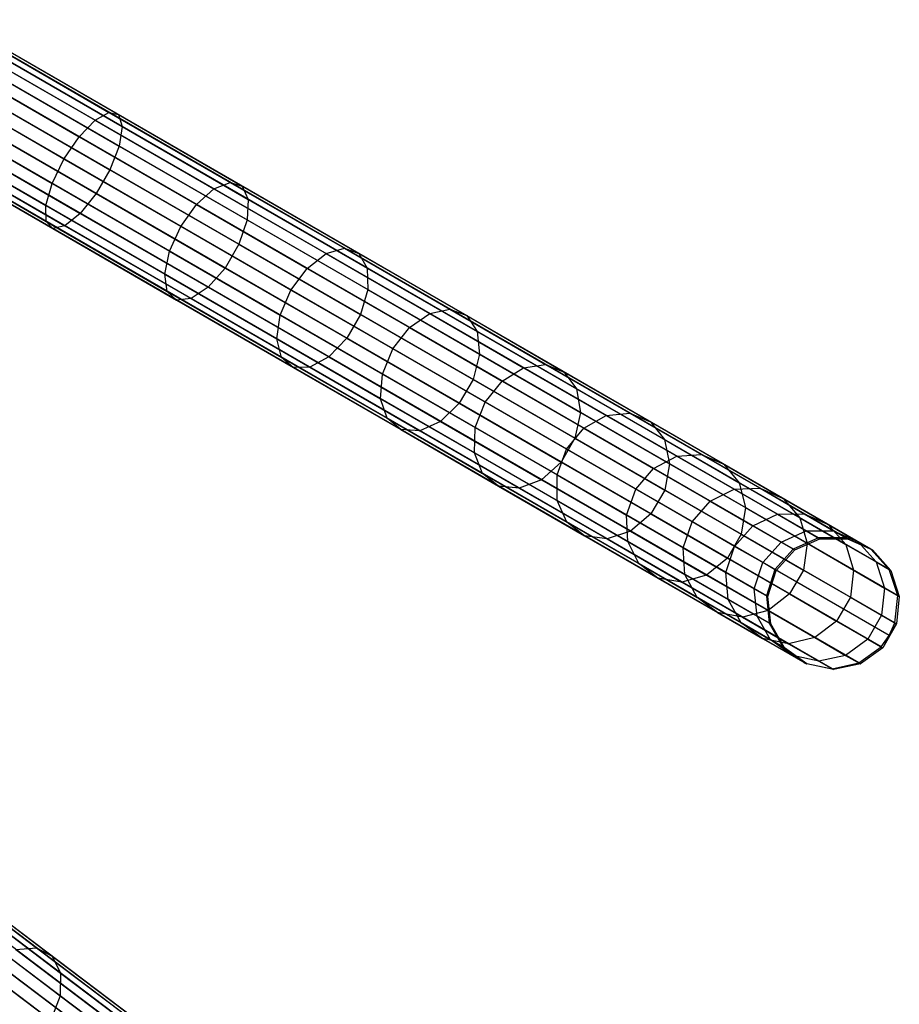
# Model space of a CAD drawing. Extents: x -102 to 102, y -101 to 102.
# Tile 331 of 481: x 75 to 88, y -56 to -41. Entities that reach past the tile are written whole.
import ezdxf

# ---------------------------------------------------------------- set-up
doc = ezdxf.new("R2010")
doc.units = 0
doc.header["$LTSCALE"] = 25.4
doc.layers.get('0').update_dxf_attribs({"linetype": 'CONTINUOUS'})

# ---------------------------------------------------------------- blocks, each defined once
blk = doc.blocks.new('NL2500011659_STL')
at = {"color": 0}
for p, q in [((86.938, -49.315, -28.848), (71.193, -40.225, -288.848)), ((86.938, -49.315, -28.848), (71.193, -40.225, -288.848)), ((87.353, -49.315, -28.874), (71.608, -40.224, -288.874)), ((87.353, -49.315, -28.874), (71.608, -40.224, -288.874)), ((86.559, -49.484, -28.831), (70.814, -40.394, -288.831)), ((86.559, -49.484, -28.831), (70.814, -40.394, -288.831)), ((87.732, -49.483, -28.902), (71.987, -40.393, -288.902)), ((87.732, -49.483, -28.902), (71.987, -40.393, -288.902)), ((86.281, -49.794, -28.825), (70.535, -40.703, -288.825)), ((86.281, -49.794, -28.825), (70.535, -40.703, -288.825)), ((88.01, -49.792, -28.93), (72.264, -40.701, -288.93)), ((88.01, -49.792, -28.93), (72.264, -40.701, -288.93)), ((86.152, -50.189, -28.831), (70.407, -41.098, -288.831)), ((86.152, -50.189, -28.831), (70.407, -41.098, -288.831)), ((88.137, -50.187, -28.952), (72.392, -41.096, -288.952)), ((88.137, -50.187, -28.952), (72.392, -41.096, -288.952)), ((86.195, -50.602, -28.848), (70.45, -41.512, -288.848)), ((86.195, -50.602, -28.848), (70.45, -41.512, -288.848)), ((88.094, -50.6, -28.963), (72.348, -41.51, -288.963)), ((88.094, -50.6, -28.963), (72.348, -41.51, -288.963)), ((88.009, -50.791, -28.965), (72.263, -41.701, -288.965)), ((88.009, -50.791, -28.965), (72.263, -41.701, -288.965)), ((74.302, -41.779, -8.347), (76.214, -42.883, -9.013)), ((74.302, -41.779, -8.347), (76.214, -42.883, -9.013)), ((74.407, -41.79, -7.945), (76.359, -42.917, -8.625)), ((74.407, -41.79, -7.945), (76.359, -42.917, -8.625)), ((86.402, -50.962, -28.874), (70.657, -41.871, -288.874)), ((86.402, -50.962, -28.874), (70.657, -41.871, -288.874)), ((87.886, -50.96, -28.963), (72.141, -41.87, -288.963)), ((87.886, -50.96, -28.963), (72.141, -41.87, -288.963)), ((74.126, -41.918, -8.698), (76.003, -43.002, -9.351)), ((74.126, -41.918, -8.698), (76.003, -43.002, -9.351)), ((74.422, -41.947, -7.56), (76.413, -43.096, -8.254)), ((74.422, -41.947, -7.56), (76.413, -43.096, -8.254)), ((86.738, -51.206, -28.902), (70.992, -42.115, -288.902)), ((86.738, -51.206, -28.902), (70.992, -42.115, -288.902)), ((87.55, -51.205, -28.952), (71.804, -42.114, -288.952)), ((87.55, -51.205, -28.952), (71.804, -42.114, -288.952)), ((87.144, -51.292, -28.93), (71.398, -42.201, -288.93)), ((87.144, -51.292, -28.93), (71.398, -42.201, -288.93)), ((73.908, -42.181, -8.935), (75.762, -43.251, -9.581)), ((73.908, -42.181, -8.935), (75.762, -43.251, -9.581)), ((74.345, -42.224, -7.26), (76.366, -43.391, -7.964)), ((74.345, -42.224, -7.26), (76.366, -43.391, -7.964)), ((75.533, -43.588, -9.662), (73.688, -42.523, -9.019)), ((75.533, -43.588, -9.662), (73.688, -42.523, -9.019)), ((74.189, -42.573, -7.095), (76.226, -43.749, -7.805)), ((74.189, -42.573, -7.095), (76.226, -43.749, -7.805)), ((73.502, -42.885, -8.935), (75.355, -43.955, -9.581)), ((73.502, -42.885, -8.935), (75.355, -43.955, -9.581)), ((73.981, -42.933, -7.095), (76.019, -44.109, -7.805)), ((73.981, -42.933, -7.095), (76.019, -44.109, -7.805)), ((75.762, -43.251, -9.581), (76.003, -43.002, -9.351)), ((75.762, -43.251, -9.581), (76.003, -43.002, -9.351)), ((76.003, -43.002, -9.351), (76.214, -42.883, -9.013)), ((76.003, -43.002, -9.351), (76.214, -42.883, -9.013)), ((76.003, -43.002, -9.351), (77.801, -44.04, -10.254)), ((76.003, -43.002, -9.351), (77.801, -44.04, -10.254)), ((76.214, -42.883, -9.013), (78.046, -43.941, -9.933)), ((76.214, -42.883, -9.013), (78.046, -43.941, -9.933)), ((76.214, -42.883, -9.013), (76.359, -42.917, -8.625)), ((76.214, -42.883, -9.013), (76.359, -42.917, -8.625)), ((76.359, -42.917, -8.625), (78.229, -43.997, -9.564)), ((76.359, -42.917, -8.625), (78.229, -43.997, -9.564)), ((76.359, -42.917, -8.625), (76.413, -43.096, -8.254)), ((76.359, -42.917, -8.625), (76.413, -43.096, -8.254)), ((76.413, -43.096, -8.254), (76.366, -43.391, -7.964)), ((76.413, -43.096, -8.254), (76.366, -43.391, -7.964)), ((76.413, -43.096, -8.254), (78.32, -44.197, -9.211)), ((76.413, -43.096, -8.254), (78.32, -44.197, -9.211)), ((73.383, -43.205, -8.698), (75.26, -44.289, -9.351)), ((73.383, -43.205, -8.698), (75.26, -44.289, -9.351)), ((73.757, -43.242, -7.26), (75.778, -44.409, -7.964)), ((73.757, -43.242, -7.26), (75.778, -44.409, -7.964)), ((75.533, -43.588, -9.662), (75.762, -43.251, -9.581)), ((75.533, -43.588, -9.662), (75.762, -43.251, -9.581)), ((75.762, -43.251, -9.581), (77.537, -44.276, -10.472)), ((75.762, -43.251, -9.581), (77.537, -44.276, -10.472)), ((73.351, -43.427, -8.347), (75.263, -44.531, -9.013)), ((73.351, -43.427, -8.347), (75.263, -44.531, -9.013)), ((73.556, -43.447, -7.56), (75.547, -44.596, -8.254)), ((73.556, -43.447, -7.56), (75.547, -44.596, -8.254)), ((76.366, -43.391, -7.964), (76.226, -43.749, -7.805)), ((76.366, -43.391, -7.964), (76.226, -43.749, -7.805)), ((76.366, -43.391, -7.964), (78.302, -44.508, -8.936)), ((76.366, -43.391, -7.964), (78.302, -44.508, -8.936)), ((73.412, -43.512, -7.945), (75.365, -44.64, -8.625)), ((73.412, -43.512, -7.945), (75.365, -44.64, -8.625)), ((75.355, -43.955, -9.581), (75.533, -43.588, -9.662)), ((75.355, -43.955, -9.581), (75.533, -43.588, -9.662)), ((77.3, -44.608, -10.549), (75.533, -43.588, -9.662)), ((77.3, -44.608, -10.549), (75.533, -43.588, -9.662)), ((76.226, -43.749, -7.805), (76.019, -44.109, -7.805)), ((76.226, -43.749, -7.805), (76.019, -44.109, -7.805)), ((76.226, -43.749, -7.805), (78.178, -44.875, -8.785)), ((76.226, -43.749, -7.805), (78.178, -44.875, -8.785)), ((75.26, -44.289, -9.351), (75.355, -43.955, -9.581)), ((75.26, -44.289, -9.351), (75.355, -43.955, -9.581)), ((75.355, -43.955, -9.581), (77.13, -44.98, -10.472)), ((75.355, -43.955, -9.581), (77.13, -44.98, -10.472)), ((77.537, -44.276, -10.472), (77.801, -44.04, -10.254)), ((77.537, -44.276, -10.472), (77.801, -44.04, -10.254)), ((77.801, -44.04, -10.254), (78.046, -43.941, -9.933)), ((77.801, -44.04, -10.254), (78.046, -43.941, -9.933)), ((77.801, -44.04, -10.254), (79.495, -45.018, -11.394)), ((77.801, -44.04, -10.254), (79.495, -45.018, -11.394)), ((78.046, -43.941, -9.933), (79.772, -44.937, -11.094)), ((78.046, -43.941, -9.933), (79.772, -44.937, -11.094)), ((78.046, -43.941, -9.933), (78.229, -43.997, -9.564)), ((78.046, -43.941, -9.933), (78.229, -43.997, -9.564)), ((78.229, -43.997, -9.564), (79.991, -45.014, -10.749)), ((78.229, -43.997, -9.564), (79.991, -45.014, -10.749)), ((78.229, -43.997, -9.564), (78.32, -44.197, -9.211)), ((78.229, -43.997, -9.564), (78.32, -44.197, -9.211)), ((76.019, -44.109, -7.805), (75.778, -44.409, -7.964)), ((76.019, -44.109, -7.805), (75.778, -44.409, -7.964)), ((76.019, -44.109, -7.805), (77.97, -45.235, -8.785)), ((76.019, -44.109, -7.805), (77.97, -45.235, -8.785)), ((78.32, -44.197, -9.211), (78.302, -44.508, -8.936)), ((78.32, -44.197, -9.211), (78.302, -44.508, -8.936)), ((78.32, -44.197, -9.211), (80.117, -45.235, -10.419)), ((78.32, -44.197, -9.211), (80.117, -45.235, -10.419)), ((75.263, -44.531, -9.013), (75.26, -44.289, -9.351)), ((75.26, -44.289, -9.351), (77.058, -45.327, -10.254)), ((75.26, -44.289, -9.351), (77.058, -45.327, -10.254)), ((75.263, -44.531, -9.013), (75.26, -44.289, -9.351)), ((77.3, -44.608, -10.549), (77.537, -44.276, -10.472)), ((77.3, -44.608, -10.549), (77.537, -44.276, -10.472)), ((77.537, -44.276, -10.472), (79.21, -45.242, -11.597)), ((77.537, -44.276, -10.472), (79.21, -45.242, -11.597)), ((75.778, -44.409, -7.964), (75.547, -44.596, -8.254)), ((75.778, -44.409, -7.964), (75.547, -44.596, -8.254)), ((75.778, -44.409, -7.964), (77.714, -45.526, -8.936)), ((75.778, -44.409, -7.964), (77.714, -45.526, -8.936)), ((75.365, -44.64, -8.625), (75.263, -44.531, -9.013)), ((75.263, -44.531, -9.013), (77.095, -45.588, -9.933)), ((75.263, -44.531, -9.013), (77.095, -45.588, -9.933)), ((75.365, -44.64, -8.625), (75.263, -44.531, -9.013)), ((75.547, -44.596, -8.254), (75.365, -44.64, -8.625)), ((75.547, -44.596, -8.254), (75.365, -44.64, -8.625)), ((75.365, -44.64, -8.625), (77.235, -45.719, -9.564)), ((75.365, -44.64, -8.625), (77.235, -45.719, -9.564)), ((75.547, -44.596, -8.254), (77.454, -45.697, -9.211)), ((75.547, -44.596, -8.254), (77.454, -45.697, -9.211)), ((77.13, -44.98, -10.472), (77.3, -44.608, -10.549)), ((77.13, -44.98, -10.472), (77.3, -44.608, -10.549)), ((78.965, -45.57, -11.669), (77.3, -44.608, -10.549)), ((78.965, -45.57, -11.669), (77.3, -44.608, -10.549)), ((78.302, -44.508, -8.936), (78.178, -44.875, -8.785)), ((78.302, -44.508, -8.936), (78.178, -44.875, -8.785)), ((78.302, -44.508, -8.936), (80.125, -45.561, -10.162)), ((78.302, -44.508, -8.936), (80.125, -45.561, -10.162)), ((78.178, -44.875, -8.785), (77.97, -45.235, -8.785)), ((78.178, -44.875, -8.785), (77.97, -45.235, -8.785)), ((78.178, -44.875, -8.785), (80.016, -45.937, -10.021)), ((78.178, -44.875, -8.785), (80.016, -45.937, -10.021)), ((79.495, -45.018, -11.394), (79.772, -44.937, -11.094)), ((79.495, -45.018, -11.394), (79.772, -44.937, -11.094)), ((79.772, -44.937, -11.094), (81.368, -45.859, -12.479)), ((79.772, -44.937, -11.094), (81.368, -45.859, -12.479)), ((79.772, -44.937, -11.094), (79.991, -45.014, -10.749)), ((79.772, -44.937, -11.094), (79.991, -45.014, -10.749)), ((77.058, -45.327, -10.254), (77.13, -44.98, -10.472)), ((77.058, -45.327, -10.254), (77.13, -44.98, -10.472)), ((77.13, -44.98, -10.472), (78.803, -45.946, -11.597)), ((77.13, -44.98, -10.472), (78.803, -45.946, -11.597)), ((79.21, -45.242, -11.597), (79.495, -45.018, -11.394)), ((79.21, -45.242, -11.597), (79.495, -45.018, -11.394)), ((79.495, -45.018, -11.394), (81.063, -45.923, -12.754)), ((79.495, -45.018, -11.394), (81.063, -45.923, -12.754)), ((79.991, -45.014, -10.749), (81.622, -45.955, -12.164)), ((79.991, -45.014, -10.749), (81.622, -45.955, -12.164)), ((79.991, -45.014, -10.749), (80.117, -45.235, -10.419)), ((79.991, -45.014, -10.749), (80.117, -45.235, -10.419)), ((77.97, -45.235, -8.785), (77.714, -45.526, -8.936)), ((77.97, -45.235, -8.785), (77.714, -45.526, -8.936)), ((77.97, -45.235, -8.785), (79.809, -46.297, -10.021)), ((77.97, -45.235, -8.785), (79.809, -46.297, -10.021)), ((78.965, -45.57, -11.669), (79.21, -45.242, -11.597)), ((78.965, -45.57, -11.669), (79.21, -45.242, -11.597)), ((79.21, -45.242, -11.597), (80.758, -46.135, -12.94)), ((79.21, -45.242, -11.597), (80.758, -46.135, -12.94)), ((80.117, -45.235, -10.419), (81.779, -46.194, -11.862)), ((80.117, -45.235, -10.419), (81.779, -46.194, -11.862)), ((80.117, -45.235, -10.419), (80.125, -45.561, -10.162)), ((80.117, -45.235, -10.419), (80.125, -45.561, -10.162)), ((77.095, -45.588, -9.933), (77.058, -45.327, -10.254)), ((77.058, -45.327, -10.254), (78.752, -46.305, -11.394)), ((77.058, -45.327, -10.254), (78.752, -46.305, -11.394)), ((77.095, -45.588, -9.933), (77.058, -45.327, -10.254)), ((77.714, -45.526, -8.936), (77.454, -45.697, -9.211)), ((77.714, -45.526, -8.936), (77.454, -45.697, -9.211)), ((77.714, -45.526, -8.936), (79.538, -46.579, -10.162)), ((77.714, -45.526, -8.936), (79.538, -46.579, -10.162)), ((77.235, -45.719, -9.564), (77.095, -45.588, -9.933)), ((77.095, -45.588, -9.933), (78.821, -46.585, -11.094)), ((77.095, -45.588, -9.933), (78.821, -46.585, -11.094)), ((77.235, -45.719, -9.564), (77.095, -45.588, -9.933)), ((78.803, -45.946, -11.597), (78.965, -45.57, -11.669)), ((78.803, -45.946, -11.597), (78.965, -45.57, -11.669)), ((80.506, -46.459, -13.006), (78.965, -45.57, -11.669)), ((80.506, -46.459, -13.006), (78.965, -45.57, -11.669)), ((80.125, -45.561, -10.162), (80.016, -45.937, -10.021)), ((80.125, -45.561, -10.162), (80.016, -45.937, -10.021)), ((80.125, -45.561, -10.162), (81.813, -46.535, -11.626)), ((80.125, -45.561, -10.162), (81.813, -46.535, -11.626)), ((77.454, -45.697, -9.211), (77.235, -45.719, -9.564)), ((77.454, -45.697, -9.211), (77.235, -45.719, -9.564)), ((77.235, -45.719, -9.564), (78.997, -46.737, -10.749)), ((77.235, -45.719, -9.564), (78.997, -46.737, -10.749)), ((77.454, -45.697, -9.211), (79.251, -46.735, -10.419)), ((77.454, -45.697, -9.211), (79.251, -46.735, -10.419)), ((78.752, -46.305, -11.394), (78.803, -45.946, -11.597)), ((78.752, -46.305, -11.394), (78.803, -45.946, -11.597)), ((78.803, -45.946, -11.597), (80.351, -46.84, -12.94)), ((78.803, -45.946, -11.597), (80.351, -46.84, -12.94)), ((80.016, -45.937, -10.021), (79.809, -46.297, -10.021)), ((80.016, -45.937, -10.021), (79.809, -46.297, -10.021)), ((80.016, -45.937, -10.021), (81.717, -46.919, -11.497)), ((80.016, -45.937, -10.021), (81.717, -46.919, -11.497)), ((80.758, -46.135, -12.94), (81.063, -45.923, -12.754)), ((80.758, -46.135, -12.94), (81.063, -45.923, -12.754)), ((81.063, -45.923, -12.754), (81.368, -45.859, -12.479)), ((81.063, -45.923, -12.754), (81.368, -45.859, -12.479)), ((81.063, -45.923, -12.754), (82.481, -46.742, -14.316)), ((81.063, -45.923, -12.754), (82.481, -46.742, -14.316)), ((81.368, -45.859, -12.479), (82.814, -46.694, -14.071)), ((81.368, -45.859, -12.479), (82.814, -46.694, -14.071)), ((81.368, -45.859, -12.479), (81.622, -45.955, -12.164)), ((81.368, -45.859, -12.479), (81.622, -45.955, -12.164)), ((81.622, -45.955, -12.164), (83.097, -46.807, -13.789)), ((81.622, -45.955, -12.164), (83.097, -46.807, -13.789)), ((81.622, -45.955, -12.164), (81.779, -46.194, -11.862)), ((81.622, -45.955, -12.164), (81.779, -46.194, -11.862)), ((80.506, -46.459, -13.006), (80.758, -46.135, -12.94)), ((80.506, -46.459, -13.006), (80.758, -46.135, -12.94)), ((80.758, -46.135, -12.94), (82.158, -46.944, -14.483)), ((80.758, -46.135, -12.94), (82.158, -46.944, -14.483)), ((81.779, -46.194, -11.862), (83.283, -47.063, -13.519)), ((81.779, -46.194, -11.862), (83.283, -47.063, -13.519)), ((81.779, -46.194, -11.862), (81.813, -46.535, -11.626)), ((81.779, -46.194, -11.862), (81.813, -46.535, -11.626)), ((78.821, -46.585, -11.094), (78.752, -46.305, -11.394)), ((78.752, -46.305, -11.394), (80.319, -47.21, -12.754)), ((78.752, -46.305, -11.394), (80.319, -47.21, -12.754)), ((78.821, -46.585, -11.094), (78.752, -46.305, -11.394)), ((79.809, -46.297, -10.021), (79.538, -46.579, -10.162)), ((79.809, -46.297, -10.021), (79.538, -46.579, -10.162)), ((79.809, -46.297, -10.021), (81.509, -47.279, -11.497)), ((79.809, -46.297, -10.021), (81.509, -47.279, -11.497)), ((79.538, -46.579, -10.162), (79.251, -46.735, -10.419)), ((79.538, -46.579, -10.162), (79.251, -46.735, -10.419)), ((79.538, -46.579, -10.162), (81.225, -47.553, -11.626)), ((79.538, -46.579, -10.162), (81.225, -47.553, -11.626)), ((80.351, -46.84, -12.94), (80.506, -46.459, -13.006)), ((80.351, -46.84, -12.94), (80.506, -46.459, -13.006)), ((81.9, -47.265, -14.542), (80.506, -46.459, -13.006)), ((81.9, -47.265, -14.542), (80.506, -46.459, -13.006)), ((81.813, -46.535, -11.626), (81.717, -46.919, -11.497)), ((81.813, -46.535, -11.626), (81.717, -46.919, -11.497)), ((81.813, -46.535, -11.626), (83.34, -47.417, -13.308)), ((81.813, -46.535, -11.626), (83.34, -47.417, -13.308)), ((78.997, -46.737, -10.749), (78.821, -46.585, -11.094)), ((78.821, -46.585, -11.094), (80.417, -47.506, -12.479)), ((78.821, -46.585, -11.094), (80.417, -47.506, -12.479)), ((78.997, -46.737, -10.749), (78.821, -46.585, -11.094)), ((82.481, -46.742, -14.316), (82.814, -46.694, -14.071)), ((82.481, -46.742, -14.316), (82.814, -46.694, -14.071)), ((82.814, -46.694, -14.071), (84.088, -47.429, -15.847)), ((82.814, -46.694, -14.071), (84.088, -47.429, -15.847)), ((82.814, -46.694, -14.071), (83.097, -46.807, -13.789)), ((82.814, -46.694, -14.071), (83.097, -46.807, -13.789)), ((79.251, -46.735, -10.419), (78.997, -46.737, -10.749)), ((79.251, -46.735, -10.419), (78.997, -46.737, -10.749)), ((78.997, -46.737, -10.749), (80.627, -47.678, -12.164)), ((78.997, -46.737, -10.749), (80.627, -47.678, -12.164)), ((79.251, -46.735, -10.419), (80.913, -47.694, -11.862)), ((79.251, -46.735, -10.419), (80.913, -47.694, -11.862)), ((80.319, -47.21, -12.754), (80.351, -46.84, -12.94)), ((80.319, -47.21, -12.754), (80.351, -46.84, -12.94)), ((80.351, -46.84, -12.94), (81.752, -47.648, -14.483)), ((80.351, -46.84, -12.94), (81.752, -47.648, -14.483)), ((82.158, -46.944, -14.483), (82.481, -46.742, -14.316)), ((82.158, -46.944, -14.483), (82.481, -46.742, -14.316)), ((82.481, -46.742, -14.316), (83.732, -47.464, -16.06)), ((82.481, -46.742, -14.316), (83.732, -47.464, -16.06)), ((83.097, -46.807, -13.789), (84.398, -47.558, -15.602)), ((83.097, -46.807, -13.789), (84.398, -47.558, -15.602)), ((83.097, -46.807, -13.789), (83.283, -47.063, -13.519)), ((83.097, -46.807, -13.789), (83.283, -47.063, -13.519)), ((81.717, -46.919, -11.497), (81.509, -47.279, -11.497)), ((81.717, -46.919, -11.497), (81.509, -47.279, -11.497)), ((81.717, -46.919, -11.497), (83.257, -47.808, -13.193)), ((81.717, -46.919, -11.497), (83.257, -47.808, -13.193)), ((81.9, -47.265, -14.542), (82.158, -46.944, -14.483)), ((81.9, -47.265, -14.542), (82.158, -46.944, -14.483)), ((82.158, -46.944, -14.483), (83.394, -47.657, -16.204)), ((82.158, -46.944, -14.483), (83.394, -47.657, -16.204)), ((83.283, -47.063, -13.519), (84.61, -47.829, -15.368)), ((83.283, -47.063, -13.519), (84.61, -47.829, -15.368)), ((83.283, -47.063, -13.519), (83.34, -47.417, -13.308)), ((83.283, -47.063, -13.519), (83.34, -47.417, -13.308)), ((80.417, -47.506, -12.479), (80.319, -47.21, -12.754)), ((80.319, -47.21, -12.754), (81.738, -48.029, -14.316)), ((80.319, -47.21, -12.754), (81.738, -48.029, -14.316)), ((80.417, -47.506, -12.479), (80.319, -47.21, -12.754)), ((81.509, -47.279, -11.497), (81.225, -47.553, -11.626)), ((81.509, -47.279, -11.497), (81.225, -47.553, -11.626)), ((81.509, -47.279, -11.497), (83.049, -48.168, -13.193)), ((81.509, -47.279, -11.497), (83.049, -48.168, -13.193)), ((81.752, -47.648, -14.483), (81.9, -47.265, -14.542)), ((81.752, -47.648, -14.483), (81.9, -47.265, -14.542)), ((83.13, -47.974, -16.256), (81.9, -47.265, -14.542)), ((83.13, -47.974, -16.256), (81.9, -47.265, -14.542)), ((83.34, -47.417, -13.308), (83.257, -47.808, -13.193)), ((83.34, -47.417, -13.308), (83.257, -47.808, -13.193)), ((83.34, -47.417, -13.308), (84.687, -48.194, -15.185)), ((83.34, -47.417, -13.308), (84.687, -48.194, -15.185)), ((83.394, -47.657, -16.204), (83.732, -47.464, -16.06)), ((83.394, -47.657, -16.204), (83.732, -47.464, -16.06)), ((83.732, -47.464, -16.06), (84.088, -47.429, -15.847)), ((83.732, -47.464, -16.06), (84.088, -47.429, -15.847)), ((83.732, -47.464, -16.06), (84.798, -48.08, -17.96)), ((83.732, -47.464, -16.06), (84.798, -48.08, -17.96)), ((84.088, -47.429, -15.847), (85.173, -48.056, -17.782)), ((84.088, -47.429, -15.847), (85.173, -48.056, -17.782)), ((84.088, -47.429, -15.847), (84.398, -47.558, -15.602)), ((84.088, -47.429, -15.847), (84.398, -47.558, -15.602)), ((80.627, -47.678, -12.164), (80.417, -47.506, -12.479)), ((80.417, -47.506, -12.479), (81.862, -48.341, -14.071)), ((80.417, -47.506, -12.479), (81.862, -48.341, -14.071)), ((80.627, -47.678, -12.164), (80.417, -47.506, -12.479)), ((81.225, -47.553, -11.626), (80.913, -47.694, -11.862)), ((81.225, -47.553, -11.626), (80.913, -47.694, -11.862)), ((81.225, -47.553, -11.626), (82.752, -48.435, -13.308)), ((81.225, -47.553, -11.626), (82.752, -48.435, -13.308)), ((84.398, -47.558, -15.602), (85.507, -48.198, -17.578)), ((84.398, -47.558, -15.602), (85.507, -48.198, -17.578)), ((84.398, -47.558, -15.602), (84.61, -47.829, -15.368)), ((84.398, -47.558, -15.602), (84.61, -47.829, -15.368)), ((80.913, -47.694, -11.862), (80.627, -47.678, -12.164)), ((80.627, -47.678, -12.164), (82.103, -48.53, -13.789)), ((80.627, -47.678, -12.164), (82.103, -48.53, -13.789)), ((80.913, -47.694, -11.862), (80.627, -47.678, -12.164)), ((80.913, -47.694, -11.862), (82.417, -48.563, -13.519)), ((80.913, -47.694, -11.862), (82.417, -48.563, -13.519)), ((81.738, -48.029, -14.316), (81.752, -47.648, -14.483)), ((81.738, -48.029, -14.316), (81.752, -47.648, -14.483)), ((81.752, -47.648, -14.483), (82.987, -48.361, -16.204)), ((81.752, -47.648, -14.483), (82.987, -48.361, -16.204)), ((83.13, -47.974, -16.256), (83.394, -47.657, -16.204)), ((83.13, -47.974, -16.256), (83.394, -47.657, -16.204)), ((83.394, -47.657, -16.204), (84.446, -48.265, -18.081)), ((83.394, -47.657, -16.204), (84.446, -48.265, -18.081)), ((83.257, -47.808, -13.193), (83.049, -48.168, -13.193)), ((83.257, -47.808, -13.193), (83.049, -48.168, -13.193)), ((83.257, -47.808, -13.193), (84.615, -48.592, -15.085)), ((83.257, -47.808, -13.193), (84.615, -48.592, -15.085)), ((84.61, -47.829, -15.368), (85.74, -48.482, -17.383)), ((84.61, -47.829, -15.368), (85.74, -48.482, -17.383)), ((84.61, -47.829, -15.368), (84.687, -48.194, -15.185)), ((84.61, -47.829, -15.368), (84.687, -48.194, -15.185)), ((81.862, -48.341, -14.071), (81.738, -48.029, -14.316)), ((81.738, -48.029, -14.316), (82.989, -48.751, -16.06)), ((81.738, -48.029, -14.316), (82.989, -48.751, -16.06)), ((81.862, -48.341, -14.071), (81.738, -48.029, -14.316)), ((82.987, -48.361, -16.204), (83.13, -47.974, -16.256)), ((82.987, -48.361, -16.204), (83.13, -47.974, -16.256)), ((84.177, -48.579, -18.123), (83.13, -47.974, -16.256)), ((84.177, -48.579, -18.123), (83.13, -47.974, -16.256)), ((84.798, -48.08, -17.96), (85.173, -48.056, -17.782)), ((84.798, -48.08, -17.96), (85.173, -48.056, -17.782)), ((85.173, -48.056, -17.782), (86.056, -48.565, -19.851)), ((85.173, -48.056, -17.782), (86.056, -48.565, -19.851)), ((85.173, -48.056, -17.782), (85.507, -48.198, -17.578)), ((85.173, -48.056, -17.782), (85.507, -48.198, -17.578)), ((83.049, -48.168, -13.193), (82.752, -48.435, -13.308)), ((83.049, -48.168, -13.193), (82.752, -48.435, -13.308)), ((83.049, -48.168, -13.193), (84.407, -48.952, -15.085)), ((83.049, -48.168, -13.193), (84.407, -48.952, -15.085)), ((84.446, -48.265, -18.081), (84.798, -48.08, -17.96)), ((84.446, -48.265, -18.081), (84.798, -48.08, -17.96)), ((84.687, -48.194, -15.185), (84.615, -48.592, -15.085)), ((84.687, -48.194, -15.185), (84.615, -48.592, -15.085)), ((84.687, -48.194, -15.185), (85.834, -48.857, -17.231)), ((84.687, -48.194, -15.185), (85.834, -48.857, -17.231)), ((84.798, -48.08, -17.96), (85.664, -48.58, -19.991)), ((84.798, -48.08, -17.96), (85.664, -48.58, -19.991)), ((85.507, -48.198, -17.578), (86.407, -48.718, -19.691)), ((85.507, -48.198, -17.578), (86.407, -48.718, -19.691)), ((85.507, -48.198, -17.578), (85.74, -48.482, -17.383)), ((85.507, -48.198, -17.578), (85.74, -48.482, -17.383)), ((82.103, -48.53, -13.789), (81.862, -48.341, -14.071)), ((81.862, -48.341, -14.071), (83.137, -49.077, -15.847)), ((81.862, -48.341, -14.071), (83.137, -49.077, -15.847)), ((82.103, -48.53, -13.789), (81.862, -48.341, -14.071)), ((82.989, -48.751, -16.06), (82.987, -48.361, -16.204)), ((82.987, -48.361, -16.204), (84.039, -48.969, -18.081)), ((82.987, -48.361, -16.204), (84.039, -48.969, -18.081)), ((82.989, -48.751, -16.06), (82.987, -48.361, -16.204)), ((84.177, -48.579, -18.123), (84.446, -48.265, -18.081)), ((84.177, -48.579, -18.123), (84.446, -48.265, -18.081)), ((84.446, -48.265, -18.081), (85.301, -48.758, -20.086)), ((84.446, -48.265, -18.081), (85.301, -48.758, -20.086)), ((82.752, -48.435, -13.308), (82.417, -48.563, -13.519)), ((82.752, -48.435, -13.308), (82.417, -48.563, -13.519)), ((82.752, -48.435, -13.308), (84.099, -49.213, -15.185)), ((82.752, -48.435, -13.308), (84.099, -49.213, -15.185)), ((85.74, -48.482, -17.383), (86.659, -49.012, -19.537)), ((85.74, -48.482, -17.383), (86.659, -49.012, -19.537)), ((85.74, -48.482, -17.383), (85.834, -48.857, -17.231)), ((85.74, -48.482, -17.383), (85.834, -48.857, -17.231)), ((82.417, -48.563, -13.519), (82.103, -48.53, -13.789)), ((82.103, -48.53, -13.789), (83.404, -49.281, -15.602)), ((82.103, -48.53, -13.789), (83.404, -49.281, -15.602)), ((82.417, -48.563, -13.519), (82.103, -48.53, -13.789)), ((82.417, -48.563, -13.519), (83.744, -49.329, -15.368)), ((82.417, -48.563, -13.519), (83.744, -49.329, -15.368)), ((84.039, -48.969, -18.081), (84.177, -48.579, -18.123)), ((84.039, -48.969, -18.081), (84.177, -48.579, -18.123)), ((85.029, -49.071, -20.12), (84.177, -48.579, -18.123)), ((85.029, -49.071, -20.12), (84.177, -48.579, -18.123)), ((84.615, -48.592, -15.085), (84.407, -48.952, -15.085)), ((84.615, -48.592, -15.085), (84.407, -48.952, -15.085)), ((84.615, -48.592, -15.085), (85.771, -49.259, -17.147)), ((84.615, -48.592, -15.085), (85.771, -49.259, -17.147)), ((85.301, -48.758, -20.086), (85.664, -48.58, -19.991)), ((85.301, -48.758, -20.086), (85.664, -48.58, -19.991)), ((85.664, -48.58, -19.991), (86.056, -48.565, -19.851)), ((85.664, -48.58, -19.991), (86.056, -48.565, -19.851)), ((85.664, -48.58, -19.991), (86.319, -48.957, -22.125)), ((85.664, -48.58, -19.991), (86.319, -48.957, -22.125)), ((86.056, -48.565, -19.851), (86.722, -48.95, -22.025)), ((86.056, -48.565, -19.851), (86.722, -48.95, -22.025)), ((86.056, -48.565, -19.851), (86.407, -48.718, -19.691)), ((86.056, -48.565, -19.851), (86.407, -48.718, -19.691)), ((79.822, -59.745, -28.831), (65.314, -48.788, -288.831)), ((79.822, -59.745, -28.831), (65.314, -48.788, -288.831)), ((80.22, -59.623, -28.848), (65.711, -48.667, -288.848)), ((80.22, -59.623, -28.848), (65.711, -48.667, -288.848)), ((80.632, -59.674, -28.874), (66.123, -48.717, -288.874)), ((80.632, -59.674, -28.874), (66.123, -48.717, -288.874)), ((83.137, -49.077, -15.847), (82.989, -48.751, -16.06)), ((82.989, -48.751, -16.06), (84.055, -49.367, -17.96)), ((82.989, -48.751, -16.06), (84.055, -49.367, -17.96)), ((83.137, -49.077, -15.847), (82.989, -48.751, -16.06)), ((85.029, -49.071, -20.12), (85.301, -48.758, -20.086)), ((85.029, -49.071, -20.12), (85.301, -48.758, -20.086)), ((85.301, -48.758, -20.086), (85.947, -49.131, -22.193)), ((85.301, -48.758, -20.086), (85.947, -49.131, -22.193)), ((86.407, -48.718, -19.691), (87.088, -49.111, -21.91)), ((86.407, -48.718, -19.691), (87.088, -49.111, -21.91)), ((86.407, -48.718, -19.691), (86.659, -49.012, -19.537)), ((86.407, -48.718, -19.691), (86.659, -49.012, -19.537)), ((80.987, -59.888, -28.902), (66.478, -48.931, -288.902)), ((80.987, -59.888, -28.902), (66.478, -48.931, -288.902)), ((84.407, -48.952, -15.085), (84.099, -49.213, -15.185)), ((84.407, -48.952, -15.085), (84.099, -49.213, -15.185)), ((84.407, -48.952, -15.085), (85.563, -49.62, -17.147)), ((84.407, -48.952, -15.085), (85.563, -49.62, -17.147)), ((85.834, -48.857, -17.231), (85.771, -49.259, -17.147)), ((85.834, -48.857, -17.231), (85.771, -49.259, -17.147)), ((85.834, -48.857, -17.231), (86.766, -49.395, -19.417)), ((85.834, -48.857, -17.231), (86.766, -49.395, -19.417)), ((85.947, -49.131, -22.193), (86.319, -48.957, -22.125)), ((85.947, -49.131, -22.193), (86.319, -48.957, -22.125)), ((86.319, -48.957, -22.125), (86.722, -48.95, -22.025)), ((86.319, -48.957, -22.125), (86.722, -48.95, -22.025)), ((86.319, -48.957, -22.125), (86.753, -49.208, -24.333)), ((86.319, -48.957, -22.125), (86.753, -49.208, -24.333)), ((86.722, -48.95, -22.025), (87.164, -49.206, -24.274)), ((86.722, -48.95, -22.025), (87.164, -49.206, -24.274)), ((86.722, -48.95, -22.025), (87.088, -49.111, -21.91)), ((86.722, -48.95, -22.025), (87.088, -49.111, -21.91)), ((83.404, -49.281, -15.602), (83.137, -49.077, -15.847)), ((83.137, -49.077, -15.847), (84.222, -49.703, -17.782)), ((83.137, -49.077, -15.847), (84.222, -49.703, -17.782)), ((83.404, -49.281, -15.602), (83.137, -49.077, -15.847)), ((84.055, -49.367, -17.96), (84.039, -48.969, -18.081)), ((84.039, -48.969, -18.081), (84.894, -49.463, -20.086)), ((84.039, -48.969, -18.081), (84.894, -49.463, -20.086)), ((84.055, -49.367, -17.96), (84.039, -48.969, -18.081)), ((84.894, -49.463, -20.086), (85.029, -49.071, -20.12)), ((84.894, -49.463, -20.086), (85.029, -49.071, -20.12)), ((85.672, -49.442, -22.217), (85.029, -49.071, -20.12)), ((85.672, -49.442, -22.217), (85.029, -49.071, -20.12)), ((86.659, -49.012, -19.537), (87.353, -49.413, -21.8)), ((86.659, -49.012, -19.537), (87.353, -49.413, -21.8)), ((86.659, -49.012, -19.537), (86.766, -49.395, -19.417)), ((86.659, -49.012, -19.537), (86.766, -49.395, -19.417)), ((87.088, -49.111, -21.91), (87.539, -49.372, -24.207)), ((87.088, -49.111, -21.91), (87.539, -49.372, -24.207)), ((87.088, -49.111, -21.91), (87.353, -49.413, -21.8)), ((87.088, -49.111, -21.91), (87.353, -49.413, -21.8)), ((84.099, -49.213, -15.185), (83.744, -49.329, -15.368)), ((84.099, -49.213, -15.185), (83.744, -49.329, -15.368)), ((84.099, -49.213, -15.185), (85.246, -49.875, -17.231)), ((84.099, -49.213, -15.185), (85.246, -49.875, -17.231)), ((85.771, -49.259, -17.147), (85.563, -49.62, -17.147)), ((85.771, -49.259, -17.147), (85.563, -49.62, -17.147)), ((85.672, -49.442, -22.217), (85.947, -49.131, -22.193)), ((85.672, -49.442, -22.217), (85.947, -49.131, -22.193)), ((85.771, -49.259, -17.147), (86.711, -49.802, -19.351)), ((85.771, -49.259, -17.147), (86.711, -49.802, -19.351)), ((85.947, -49.131, -22.193), (86.376, -49.379, -24.373)), ((85.947, -49.131, -22.193), (86.376, -49.379, -24.373)), ((86.376, -49.379, -24.373), (86.753, -49.208, -24.333)), ((86.376, -49.379, -24.373), (86.753, -49.208, -24.333)), ((86.753, -49.208, -24.333), (87.164, -49.206, -24.274)), ((86.753, -49.208, -24.333), (87.164, -49.206, -24.274)), ((86.753, -49.208, -24.333), (86.96, -49.328, -26.585)), ((86.753, -49.208, -24.333), (86.96, -49.328, -26.585)), ((87.164, -49.206, -24.274), (87.376, -49.327, -26.568)), ((87.164, -49.206, -24.274), (87.376, -49.327, -26.568)), ((87.164, -49.206, -24.274), (87.539, -49.372, -24.207)), ((87.164, -49.206, -24.274), (87.539, -49.372, -24.207)), ((81.225, -60.228, -28.93), (66.716, -49.271, -288.93)), ((81.225, -60.228, -28.93), (66.716, -49.271, -288.93)), ((83.744, -49.329, -15.368), (83.404, -49.281, -15.602)), ((83.404, -49.281, -15.602), (84.512, -49.921, -17.578)), ((83.404, -49.281, -15.602), (84.512, -49.921, -17.578)), ((83.744, -49.329, -15.368), (83.404, -49.281, -15.602)), ((83.744, -49.329, -15.368), (84.874, -49.982, -17.383)), ((83.744, -49.329, -15.368), (84.874, -49.982, -17.383)), ((84.222, -49.703, -17.782), (84.055, -49.367, -17.96)), ((84.055, -49.367, -17.96), (84.921, -49.867, -19.991)), ((84.055, -49.367, -17.96), (84.921, -49.867, -19.991)), ((84.222, -49.703, -17.782), (84.055, -49.367, -17.96)), ((86.098, -49.688, -24.387), (86.376, -49.379, -24.373)), ((86.098, -49.688, -24.387), (86.376, -49.379, -24.373)), ((86.376, -49.379, -24.373), (86.58, -49.497, -26.596)), ((86.376, -49.379, -24.373), (86.58, -49.497, -26.596)), ((86.938, -49.315, -28.848), (86.559, -49.484, -28.831)), ((86.938, -49.315, -28.848), (86.559, -49.484, -28.831)), ((86.58, -49.497, -26.596), (86.96, -49.328, -26.585)), ((86.58, -49.497, -26.596), (86.96, -49.328, -26.585)), ((86.766, -49.395, -19.417), (86.711, -49.802, -19.351)), ((86.766, -49.395, -19.417), (86.711, -49.802, -19.351)), ((86.766, -49.395, -19.417), (87.471, -49.802, -21.714)), ((86.766, -49.395, -19.417), (87.471, -49.802, -21.714)), ((87.353, -49.315, -28.874), (86.938, -49.315, -28.848)), ((86.938, -49.315, -28.848), (86.96, -49.328, -26.585)), ((86.938, -49.315, -28.848), (86.96, -49.328, -26.585)), ((87.353, -49.315, -28.874), (86.938, -49.315, -28.848)), ((86.96, -49.328, -26.585), (87.376, -49.327, -26.568)), ((86.96, -49.328, -26.585), (87.376, -49.327, -26.568)), ((87.732, -49.483, -28.902), (87.353, -49.315, -28.874)), ((87.353, -49.315, -28.874), (87.376, -49.327, -26.568)), ((87.353, -49.315, -28.874), (87.376, -49.327, -26.568)), ((87.732, -49.483, -28.902), (87.353, -49.315, -28.874)), ((87.376, -49.327, -26.568), (87.755, -49.496, -26.548)), ((87.376, -49.327, -26.568), (87.755, -49.496, -26.548)), ((87.539, -49.372, -24.207), (87.755, -49.496, -26.548)), ((87.539, -49.372, -24.207), (87.755, -49.496, -26.548)), ((87.539, -49.372, -24.207), (87.813, -49.678, -24.142)), ((87.539, -49.372, -24.207), (87.813, -49.678, -24.142)), ((84.921, -49.867, -19.991), (84.894, -49.463, -20.086)), ((84.894, -49.463, -20.086), (85.541, -49.836, -22.193)), ((84.894, -49.463, -20.086), (85.541, -49.836, -22.193)), ((84.921, -49.867, -19.991), (84.894, -49.463, -20.086)), ((85.541, -49.836, -22.193), (85.672, -49.442, -22.217)), ((85.541, -49.836, -22.193), (85.672, -49.442, -22.217)), ((86.098, -49.688, -24.387), (85.672, -49.442, -22.217)), ((86.098, -49.688, -24.387), (85.672, -49.442, -22.217)), ((86.559, -49.484, -28.831), (86.281, -49.794, -28.825)), ((86.559, -49.484, -28.831), (86.281, -49.794, -28.825)), ((86.302, -49.806, -26.6), (86.58, -49.497, -26.596)), ((86.302, -49.806, -26.6), (86.58, -49.497, -26.596)), ((86.559, -49.484, -28.831), (86.58, -49.497, -26.596)), ((86.559, -49.484, -28.831), (86.58, -49.497, -26.596)), ((87.353, -49.413, -21.8), (87.813, -49.678, -24.142)), ((87.353, -49.413, -21.8), (87.813, -49.678, -24.142)), ((87.353, -49.413, -21.8), (87.471, -49.802, -21.714)), ((87.353, -49.413, -21.8), (87.471, -49.802, -21.714)), ((88.01, -49.792, -28.93), (87.732, -49.483, -28.902)), ((87.732, -49.483, -28.902), (87.755, -49.496, -26.548)), ((87.732, -49.483, -28.902), (87.755, -49.496, -26.548)), ((88.01, -49.792, -28.93), (87.732, -49.483, -28.902)), ((87.755, -49.496, -26.548), (88.033, -49.805, -26.529)), ((87.755, -49.496, -26.548), (88.033, -49.805, -26.529)), ((81.303, -60.636, -28.952), (66.794, -49.679, -288.952)), ((81.303, -60.636, -28.952), (66.794, -49.679, -288.952)), ((84.512, -49.921, -17.578), (84.222, -49.703, -17.782)), ((84.222, -49.703, -17.782), (85.105, -50.213, -19.851)), ((84.222, -49.703, -17.782), (85.105, -50.213, -19.851)), ((84.512, -49.921, -17.578), (84.222, -49.703, -17.782)), ((85.563, -49.62, -17.147), (85.246, -49.875, -17.231)), ((85.563, -49.62, -17.147), (85.246, -49.875, -17.231)), ((85.563, -49.62, -17.147), (86.503, -50.162, -19.351)), ((85.563, -49.62, -17.147), (86.503, -50.162, -19.351)), ((85.969, -50.083, -24.373), (86.098, -49.688, -24.387)), ((85.969, -50.083, -24.373), (86.098, -49.688, -24.387)), ((86.302, -49.806, -26.6), (86.098, -49.688, -24.387)), ((86.302, -49.806, -26.6), (86.098, -49.688, -24.387)), ((87.813, -49.678, -24.142), (88.033, -49.805, -26.529)), ((87.813, -49.678, -24.142), (88.033, -49.805, -26.529)), ((87.813, -49.678, -24.142), (87.938, -50.072, -24.091)), ((87.813, -49.678, -24.142), (87.938, -50.072, -24.091)), ((85.576, -50.245, -22.125), (85.541, -49.836, -22.193)), ((85.541, -49.836, -22.193), (85.969, -50.083, -24.373)), ((85.541, -49.836, -22.193), (85.969, -50.083, -24.373)), ((85.576, -50.245, -22.125), (85.541, -49.836, -22.193)), ((86.281, -49.794, -28.825), (86.152, -50.189, -28.831)), ((86.281, -49.794, -28.825), (86.152, -50.189, -28.831)), ((86.174, -50.201, -26.596), (86.302, -49.806, -26.6)), ((86.174, -50.201, -26.596), (86.302, -49.806, -26.6)), ((86.281, -49.794, -28.825), (86.302, -49.806, -26.6)), ((86.281, -49.794, -28.825), (86.302, -49.806, -26.6)), ((86.711, -49.802, -19.351), (86.503, -50.162, -19.351)), ((86.711, -49.802, -19.351), (86.503, -50.162, -19.351)), ((86.711, -49.802, -19.351), (87.422, -50.212, -21.667)), ((86.711, -49.802, -19.351), (87.422, -50.212, -21.667)), ((87.471, -49.802, -21.714), (87.422, -50.212, -21.667)), ((87.471, -49.802, -21.714), (87.422, -50.212, -21.667)), ((87.471, -49.802, -21.714), (87.938, -50.072, -24.091)), ((87.471, -49.802, -21.714), (87.938, -50.072, -24.091)), ((88.137, -50.187, -28.952), (88.01, -49.792, -28.93)), ((88.01, -49.792, -28.93), (88.033, -49.805, -26.529)), ((88.01, -49.792, -28.93), (88.033, -49.805, -26.529)), ((88.137, -50.187, -28.952), (88.01, -49.792, -28.93)), ((88.033, -49.805, -26.529), (88.161, -50.2, -26.515)), ((88.033, -49.805, -26.529), (88.161, -50.2, -26.515)), ((84.874, -49.982, -17.383), (84.512, -49.921, -17.578)), ((84.512, -49.921, -17.578), (85.413, -50.441, -19.691)), ((84.512, -49.921, -17.578), (85.413, -50.441, -19.691)), ((84.874, -49.982, -17.383), (84.512, -49.921, -17.578)), ((85.246, -49.875, -17.231), (84.874, -49.982, -17.383)), ((85.246, -49.875, -17.231), (84.874, -49.982, -17.383)), ((84.874, -49.982, -17.383), (85.793, -50.512, -19.537)), ((84.874, -49.982, -17.383), (85.793, -50.512, -19.537)), ((85.105, -50.213, -19.851), (84.921, -49.867, -19.991)), ((84.921, -49.867, -19.991), (85.576, -50.245, -22.125)), ((84.921, -49.867, -19.991), (85.576, -50.245, -22.125)), ((85.105, -50.213, -19.851), (84.921, -49.867, -19.991)), ((85.246, -49.875, -17.231), (86.178, -50.413, -19.417)), ((85.246, -49.875, -17.231), (86.178, -50.413, -19.417)), ((81.209, -61.04, -28.963), (66.7, -50.084, -288.963)), ((81.209, -61.04, -28.963), (66.7, -50.084, -288.963)), ((86.01, -50.495, -24.333), (85.969, -50.083, -24.373)), ((85.969, -50.083, -24.373), (86.174, -50.201, -26.596)), ((85.969, -50.083, -24.373), (86.174, -50.201, -26.596)), ((86.01, -50.495, -24.333), (85.969, -50.083, -24.373)), ((87.938, -50.072, -24.091), (87.892, -50.484, -24.063)), ((87.938, -50.072, -24.091), (87.892, -50.484, -24.063)), ((87.938, -50.072, -24.091), (88.161, -50.2, -26.515)), ((87.938, -50.072, -24.091), (88.161, -50.2, -26.515)), ((85.413, -50.441, -19.691), (85.105, -50.213, -19.851)), ((85.105, -50.213, -19.851), (85.771, -50.598, -22.025)), ((85.105, -50.213, -19.851), (85.771, -50.598, -22.025)), ((85.413, -50.441, -19.691), (85.105, -50.213, -19.851)), ((85.771, -50.598, -22.025), (85.576, -50.245, -22.125)), ((85.576, -50.245, -22.125), (86.01, -50.495, -24.333)), ((85.576, -50.245, -22.125), (86.01, -50.495, -24.333)), ((85.771, -50.598, -22.025), (85.576, -50.245, -22.125)), ((86.152, -50.189, -28.831), (86.174, -50.201, -26.596)), ((86.152, -50.189, -28.831), (86.174, -50.201, -26.596)), ((86.152, -50.189, -28.831), (86.195, -50.602, -28.848)), ((86.152, -50.189, -28.831), (86.195, -50.602, -28.848)), ((86.217, -50.615, -26.585), (86.174, -50.201, -26.596)), ((86.217, -50.615, -26.585), (86.174, -50.201, -26.596)), ((86.503, -50.162, -19.351), (86.178, -50.413, -19.417)), ((86.503, -50.162, -19.351), (86.178, -50.413, -19.417)), ((86.503, -50.162, -19.351), (87.214, -50.572, -21.667)), ((86.503, -50.162, -19.351), (87.214, -50.572, -21.667)), ((87.422, -50.212, -21.667), (87.214, -50.572, -21.667)), ((87.422, -50.212, -21.667), (87.214, -50.572, -21.667)), ((87.422, -50.212, -21.667), (87.892, -50.484, -24.063)), ((87.422, -50.212, -21.667), (87.892, -50.484, -24.063)), ((88.094, -50.6, -28.963), (88.137, -50.187, -28.952)), ((88.094, -50.6, -28.963), (88.137, -50.187, -28.952)), ((88.161, -50.2, -26.515), (88.117, -50.614, -26.507)), ((88.161, -50.2, -26.515), (88.117, -50.614, -26.507)), ((88.137, -50.187, -28.952), (88.161, -50.2, -26.515)), ((88.137, -50.187, -28.952), (88.161, -50.2, -26.515)), ((85.793, -50.512, -19.537), (85.413, -50.441, -19.691)), ((85.413, -50.441, -19.691), (86.094, -50.834, -21.91)), ((85.413, -50.441, -19.691), (86.094, -50.834, -21.91)), ((85.793, -50.512, -19.537), (85.413, -50.441, -19.691)), ((86.178, -50.413, -19.417), (85.793, -50.512, -19.537)), ((86.178, -50.413, -19.417), (85.793, -50.512, -19.537)), ((86.178, -50.413, -19.417), (86.883, -50.82, -21.714)), ((86.178, -50.413, -19.417), (86.883, -50.82, -21.714)), ((86.094, -50.834, -21.91), (85.771, -50.598, -22.025)), ((85.771, -50.598, -22.025), (86.213, -50.853, -24.274)), ((85.771, -50.598, -22.025), (86.213, -50.853, -24.274)), ((86.094, -50.834, -21.91), (85.771, -50.598, -22.025)), ((85.793, -50.512, -19.537), (86.487, -50.913, -21.8)), ((85.793, -50.512, -19.537), (86.487, -50.913, -21.8)), ((86.213, -50.853, -24.274), (86.01, -50.495, -24.333)), ((86.01, -50.495, -24.333), (86.217, -50.615, -26.585)), ((86.01, -50.495, -24.333), (86.217, -50.615, -26.585)), ((86.213, -50.853, -24.274), (86.01, -50.495, -24.333)), ((87.214, -50.572, -21.667), (86.883, -50.82, -21.714)), ((87.214, -50.572, -21.667), (86.883, -50.82, -21.714)), ((87.214, -50.572, -21.667), (87.685, -50.844, -24.063)), ((87.214, -50.572, -21.667), (87.685, -50.844, -24.063)), ((87.892, -50.484, -24.063), (87.685, -50.844, -24.063)), ((87.892, -50.484, -24.063), (87.685, -50.844, -24.063)), ((87.892, -50.484, -24.063), (88.117, -50.614, -26.507)), ((87.892, -50.484, -24.063), (88.117, -50.614, -26.507)), ((86.195, -50.602, -28.848), (86.217, -50.615, -26.585)), ((86.195, -50.602, -28.848), (86.217, -50.615, -26.585)), ((86.195, -50.602, -28.848), (86.402, -50.962, -28.874)), ((86.195, -50.602, -28.848), (86.402, -50.962, -28.874)), ((86.425, -50.975, -26.568), (86.217, -50.615, -26.585)), ((86.425, -50.975, -26.568), (86.217, -50.615, -26.585)), ((88.117, -50.614, -26.507), (87.91, -50.974, -26.507)), ((88.117, -50.614, -26.507), (87.91, -50.974, -26.507)), ((88.009, -50.791, -28.965), (88.094, -50.6, -28.963)), ((88.009, -50.791, -28.965), (88.094, -50.6, -28.963)), ((88.009, -50.791, -28.965), (88.117, -50.614, -26.507)), ((88.009, -50.791, -28.965), (88.117, -50.614, -26.507)), ((88.094, -50.6, -28.963), (88.117, -50.614, -26.507)), ((88.094, -50.6, -28.963), (88.117, -50.614, -26.507)), ((86.487, -50.913, -21.8), (86.094, -50.834, -21.91)), ((86.094, -50.834, -21.91), (86.545, -51.094, -24.207)), ((86.094, -50.834, -21.91), (86.545, -51.094, -24.207)), ((86.487, -50.913, -21.8), (86.094, -50.834, -21.91)), ((86.545, -51.094, -24.207), (86.213, -50.853, -24.274)), ((86.213, -50.853, -24.274), (86.425, -50.975, -26.568)), ((86.213, -50.853, -24.274), (86.425, -50.975, -26.568)), ((86.545, -51.094, -24.207), (86.213, -50.853, -24.274)), ((86.883, -50.82, -21.714), (86.487, -50.913, -21.8)), ((86.883, -50.82, -21.714), (86.487, -50.913, -21.8)), ((86.883, -50.82, -21.714), (87.35, -51.09, -24.091)), ((86.883, -50.82, -21.714), (87.35, -51.09, -24.091)), ((87.685, -50.844, -24.063), (87.35, -51.09, -24.091)), ((87.685, -50.844, -24.063), (87.35, -51.09, -24.091)), ((87.685, -50.844, -24.063), (87.91, -50.974, -26.507)), ((87.685, -50.844, -24.063), (87.91, -50.974, -26.507)), ((87.886, -50.96, -28.963), (88.009, -50.791, -28.965)), ((87.886, -50.96, -28.963), (88.009, -50.791, -28.965)), ((88.009, -50.791, -28.965), (87.91, -50.974, -26.507)), ((88.009, -50.791, -28.965), (87.91, -50.974, -26.507)), ((86.402, -50.962, -28.874), (86.425, -50.975, -26.568)), ((86.402, -50.962, -28.874), (86.425, -50.975, -26.568)), ((86.402, -50.962, -28.874), (86.738, -51.206, -28.902)), ((86.402, -50.962, -28.874), (86.738, -51.206, -28.902)), ((86.761, -51.219, -26.548), (86.425, -50.975, -26.568)), ((86.761, -51.219, -26.548), (86.425, -50.975, -26.568)), ((86.487, -50.913, -21.8), (86.947, -51.178, -24.142)), ((86.487, -50.913, -21.8), (86.947, -51.178, -24.142)), ((87.55, -51.205, -28.952), (87.886, -50.96, -28.963)), ((87.55, -51.205, -28.952), (87.886, -50.96, -28.963)), ((87.91, -50.974, -26.507), (87.573, -51.219, -26.515)), ((87.91, -50.974, -26.507), (87.573, -51.219, -26.515)), ((87.886, -50.96, -28.963), (87.91, -50.974, -26.507)), ((87.886, -50.96, -28.963), (87.91, -50.974, -26.507)), ((86.947, -51.178, -24.142), (86.545, -51.094, -24.207)), ((86.545, -51.094, -24.207), (86.761, -51.219, -26.548)), ((86.545, -51.094, -24.207), (86.761, -51.219, -26.548)), ((86.947, -51.178, -24.142), (86.545, -51.094, -24.207)), ((87.35, -51.09, -24.091), (86.947, -51.178, -24.142)), ((87.35, -51.09, -24.091), (86.947, -51.178, -24.142)), ((86.947, -51.178, -24.142), (87.167, -51.305, -26.529)), ((86.947, -51.178, -24.142), (87.167, -51.305, -26.529)), ((87.35, -51.09, -24.091), (87.573, -51.219, -26.515)), ((87.35, -51.09, -24.091), (87.573, -51.219, -26.515)), ((86.738, -51.206, -28.902), (86.761, -51.219, -26.548)), ((86.738, -51.206, -28.902), (86.761, -51.219, -26.548)), ((86.738, -51.206, -28.902), (87.144, -51.292, -28.93)), ((86.738, -51.206, -28.902), (87.144, -51.292, -28.93)), ((87.167, -51.305, -26.529), (86.761, -51.219, -26.548)), ((87.167, -51.305, -26.529), (86.761, -51.219, -26.548)), ((87.144, -51.292, -28.93), (87.55, -51.205, -28.952)), ((87.144, -51.292, -28.93), (87.55, -51.205, -28.952)), ((87.144, -51.292, -28.93), (87.167, -51.305, -26.529)), ((87.144, -51.292, -28.93), (87.167, -51.305, -26.529)), ((87.573, -51.219, -26.515), (87.167, -51.305, -26.529)), ((87.573, -51.219, -26.515), (87.167, -51.305, -26.529)), ((87.55, -51.205, -28.952), (87.573, -51.219, -26.515)), ((87.55, -51.205, -28.952), (87.573, -51.219, -26.515)), ((73.646, -54.398, -11.094), (75.117, -55.509, -12.479)), ((73.646, -54.398, -11.094), (75.117, -55.509, -12.479)), ((73.854, -54.501, -10.749), (75.356, -55.635, -12.164)), ((73.854, -54.501, -10.749), (75.356, -55.635, -12.164)), ((73.951, -54.735, -10.419), (75.483, -55.892, -11.862)), ((73.951, -54.735, -10.419), (75.483, -55.892, -11.862)), ((73.92, -55.06, -10.162), (75.475, -56.234, -11.626)), ((73.92, -55.06, -10.162), (75.475, -56.234, -11.626)), ((73.766, -55.42, -10.021), (75.333, -56.604, -11.497)), ((73.766, -55.42, -10.021), (75.333, -56.604, -11.497)), ((74.806, -55.534, -12.754), (75.117, -55.509, -12.479)), ((74.806, -55.534, -12.754), (75.117, -55.509, -12.479)), ((75.117, -55.509, -12.479), (76.449, -56.515, -14.071)), ((75.117, -55.509, -12.479), (76.449, -56.515, -14.071)), ((75.117, -55.509, -12.479), (75.356, -55.635, -12.164)), ((75.117, -55.509, -12.479), (75.356, -55.635, -12.164)), ((74.806, -55.534, -12.754), (76.113, -56.522, -14.316)), ((74.806, -55.534, -12.754), (76.113, -56.522, -14.316)), ((75.356, -55.635, -12.164), (76.716, -56.662, -13.789)), ((75.356, -55.635, -12.164), (76.716, -56.662, -13.789)), ((75.356, -55.635, -12.164), (75.483, -55.892, -11.862)), ((75.356, -55.635, -12.164), (75.483, -55.892, -11.862)), ((74.477, -55.708, -12.94), (75.768, -56.683, -14.483)), ((74.477, -55.708, -12.94), (75.768, -56.683, -14.483)), ((75.483, -55.892, -11.862), (75.475, -56.234, -11.626)), ((75.483, -55.892, -11.862), (75.475, -56.234, -11.626)), ((75.483, -55.892, -11.862), (76.87, -56.939, -13.519)), ((75.483, -55.892, -11.862), (76.87, -56.939, -13.519)), ((75.475, -56.234, -11.626), (75.333, -56.604, -11.497)), ((75.475, -56.234, -11.626), (75.333, -56.604, -11.497)), ((75.475, -56.234, -11.626), (76.882, -57.297, -13.308)), ((75.475, -56.234, -11.626), (76.882, -57.297, -13.308))]:
    blk.add_line(p, q, dxfattribs=at)

msp = doc.modelspace()

# ---------------------------------------------------------------- block references
at = {"color": 0}
msp.add_blockref('NL2500011659_STL', (0, 0), dxfattribs=at)

doc.saveas('drawing.dxf')
